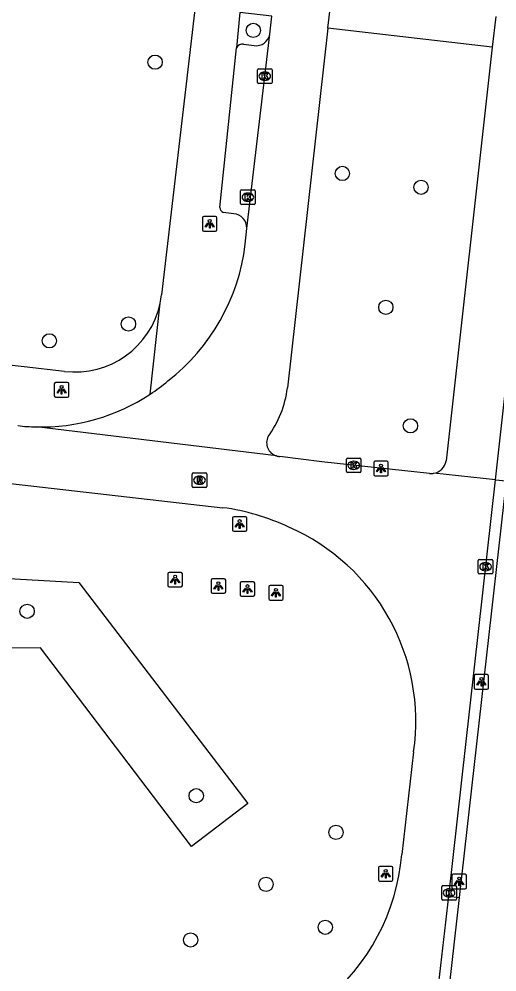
# Model space of a CAD drawing. Extents: x 161928 to 163055, y 386475 to 387428.
# Drawn here: x 162259 to 162291.8, y 386760 to 386825.3 of the extents above; entities that cross this region are included whole.
import ezdxf

# ---------------------------------------------------------------- set-up
doc = ezdxf.new("R2010")
doc.units = 0
for name, color, linetype in [('IMGEO_Boom', 7, 'Continuous'), ('IMGEO_Fietspad_gesloten', 7, 'Continuous'), ('IMGEO_Groenvoorziening', 7, 'Continuous'), ('IMGEO_Kolk', 7, 'Continuous'), ('IMGEO_Lichtpunt', 7, 'Continuous'), ('IMGEO_Parkeervlak_open', 7, 'Continuous'), ('IMGEO_Rijbaan_lokaal_gesloten', 7, 'Continuous'), ('IMGEO_Rijbaan_lokaal_open', 7, 'Continuous'), ('IMGEO_Rioolput', 7, 'Continuous'), ('IMGEO_Verkeerseiland_open', 7, 'Continuous'), ('IMGEO_Voetpad_open', 7, 'Continuous')]:
    doc.layers.add(name, color=color, linetype=linetype)

msp = doc.modelspace()

# ---------------------------------------------------------------- linework, layer by layer
at = {"layer": 'IMGEO_Boom'}
for centre in [(162275.076, 386824.525), (162268.347, 386822.347), (162281.18, 386814.715), (162286.57, 386813.768), (162284.156, 386805.536), (162266.52, 386804.39), (162261.106, 386803.237), (162285.843, 386797.407), (162259.578, 386784.693), (162271.166, 386772.043), (162280.741, 386769.532), (162275.946, 386765.969), (162280.006, 386763.024), (162270.78, 386762.155)]:
    msp.add_circle(centre, 0.489, dxfattribs=at)
at = {"layer": 'IMGEO_Fietspad_gesloten'}
for points in [[(162292.397, 386793.633), (162289.191, 386765.067)], [(162289.191, 386765.067), (162288.163, 386755.952)]]:
    msp.add_lwpolyline(points, dxfattribs=at)
at = {"layer": 'IMGEO_Groenvoorziening'}
msp.add_lwpolyline([(162274.709, 386771.504), (162270.834, 386768.555), (162260.488, 386782.185), (162257.503, 386782.161), (162234.335, 386762.537), (162226.797, 386763.062), (162214.958, 386779.955), (162219.304, 386783.014), (162229.508, 386767.761), (162232.019, 386767.459), (162255.519, 386787.093), (162263.12, 386786.668), (162274.709, 386771.504)], dxfattribs=at)
at = {"layer": 'IMGEO_Kolk'}
for p, q in [((162275.361, 386820.96), (162275.361, 386821.812)), ((162275.436, 386821.886), (162276.288, 386821.886)), ((162275.849, 386821.666), (162275.874, 386821.666)), ((162276.362, 386821.812), (162276.362, 386820.96)), ((162275.872, 386821.106), (162275.847, 386821.106)), ((162276.288, 386820.886), (162275.436, 386820.886)), ((162274.204, 386812.663), (162274.204, 386813.515)), ((162274.279, 386813.589), (162275.131, 386813.589)), ((162274.692, 386813.369), (162274.717, 386813.369)), ((162275.205, 386813.515), (162275.205, 386812.663)), ((162275.131, 386812.589), (162274.279, 386812.589)), ((162274.715, 386812.809), (162274.69, 386812.809)), ((162281.453, 386794.275), (162281.453, 386795.127)), ((162281.528, 386795.201), (162282.38, 386795.201)), ((162281.941, 386794.981), (162281.966, 386794.981)), ((162282.454, 386795.127), (162282.454, 386794.275)), ((162282.38, 386794.201), (162281.528, 386794.201)), ((162281.964, 386794.421), (162281.939, 386794.421)), ((162290.568, 386788.25), (162291.42, 386788.25)), ((162290.493, 386787.324), (162290.493, 386788.176)), ((162290.981, 386788.03), (162291.006, 386788.03)), ((162291.494, 386788.176), (162291.494, 386787.324)), ((162291.42, 386787.25), (162290.568, 386787.25)), ((162291.004, 386787.47), (162290.979, 386787.47)), ((162287.987, 386764.952), (162287.987, 386765.804)), ((162288.062, 386765.878), (162288.914, 386765.878)), ((162288.475, 386765.658), (162288.5, 386765.658)), ((162288.988, 386765.804), (162288.988, 386764.952)), ((162288.914, 386764.878), (162288.062, 386764.878)), ((162288.498, 386765.098), (162288.473, 386765.098))]:
    msp.add_line(p, q, dxfattribs=at)
for points in [[(162275.361, 386820.96), (162275.361, 386821.812)], [(162275.436, 386821.886), (162276.288, 386821.886)], [(162275.682, 386821.586), (162275.805, 386821.586), (162275.805, 386821.435), (162275.935, 386821.586), (162276.099, 386821.586), (162275.953, 386821.435), (162276.106, 386821.186), (162275.954, 386821.186), (162275.869, 386821.35), (162275.805, 386821.283), (162275.805, 386821.186), (162275.682, 386821.186), (162275.682, 386821.586)], [(162276.362, 386821.812), (162276.362, 386820.96)], [(162276.288, 386820.886), (162275.436, 386820.886)], [(162274.204, 386812.663), (162274.204, 386813.515)], [(162274.279, 386813.589), (162275.131, 386813.589)], [(162274.525, 386813.289), (162274.648, 386813.289), (162274.648, 386813.138), (162274.778, 386813.289), (162274.942, 386813.289), (162274.796, 386813.138), (162274.949, 386812.889), (162274.797, 386812.889), (162274.712, 386813.053), (162274.648, 386812.986), (162274.648, 386812.889), (162274.525, 386812.889), (162274.525, 386813.289)], [(162275.205, 386813.515), (162275.205, 386812.663)], [(162275.131, 386812.589), (162274.279, 386812.589)], [(162281.453, 386794.275), (162281.453, 386795.127)], [(162281.528, 386795.201), (162282.38, 386795.201)], [(162281.774, 386794.901), (162281.897, 386794.901), (162281.897, 386794.75), (162282.027, 386794.901), (162282.191, 386794.901), (162282.045, 386794.75), (162282.198, 386794.501), (162282.046, 386794.501), (162281.961, 386794.665), (162281.897, 386794.598), (162281.897, 386794.501), (162281.774, 386794.501), (162281.774, 386794.901)], [(162282.454, 386795.127), (162282.454, 386794.275)], [(162282.38, 386794.201), (162281.528, 386794.201)], [(162290.568, 386788.25), (162291.42, 386788.25)], [(162290.493, 386787.324), (162290.493, 386788.176)], [(162290.814, 386787.95), (162290.937, 386787.95), (162290.937, 386787.799), (162291.067, 386787.95), (162291.231, 386787.95), (162291.085, 386787.799), (162291.238, 386787.55), (162291.086, 386787.55), (162291.001, 386787.714), (162290.937, 386787.647), (162290.937, 386787.55), (162290.814, 386787.55), (162290.814, 386787.95)], [(162291.494, 386788.176), (162291.494, 386787.324)], [(162291.42, 386787.25), (162290.568, 386787.25)], [(162287.987, 386764.952), (162287.987, 386765.804)], [(162288.062, 386765.878), (162288.914, 386765.878)], [(162288.308, 386765.578), (162288.431, 386765.578), (162288.431, 386765.427), (162288.561, 386765.578), (162288.725, 386765.578), (162288.579, 386765.427), (162288.732, 386765.178), (162288.58, 386765.178), (162288.495, 386765.342), (162288.431, 386765.275), (162288.431, 386765.178), (162288.308, 386765.178), (162288.308, 386765.578)], [(162288.988, 386765.804), (162288.988, 386764.952)], [(162288.914, 386764.878), (162288.062, 386764.878)]]:
    msp.add_lwpolyline(points, dxfattribs=at)
for centre, start, end in [((162275.438, 386821.81), 91.55205, 178.44795), ((162275.438, 386821.81), 91.55205, 178.44795), ((162276.286, 386821.81), 1.55205, 88.44795), ((162276.286, 386821.81), 1.55205, 88.44795), ((162275.438, 386820.962), 181.55205, 268.44795), ((162275.438, 386820.962), 181.55205, 268.44795), ((162276.286, 386820.962), 271.55205, 358.44795), ((162276.286, 386820.962), 271.55205, 358.44795), ((162274.281, 386813.513), 91.55205, 178.44795), ((162274.281, 386813.513), 91.55205, 178.44795), ((162275.129, 386813.513), 1.55205, 88.44795), ((162275.129, 386813.513), 1.55205, 88.44795), ((162274.281, 386812.665), 181.55205, 268.44795), ((162274.281, 386812.665), 181.55205, 268.44795), ((162275.129, 386812.665), 271.55205, 358.44795), ((162275.129, 386812.665), 271.55205, 358.44795), ((162281.53, 386795.125), 91.55205, 178.44795), ((162281.53, 386795.125), 91.55205, 178.44795), ((162282.378, 386795.125), 1.55205, 88.44795), ((162282.378, 386795.125), 1.55205, 88.44795), ((162281.53, 386794.277), 181.55205, 268.44795), ((162281.53, 386794.277), 181.55205, 268.44795), ((162282.378, 386794.277), 271.55205, 358.44795), ((162282.378, 386794.277), 271.55205, 358.44795), ((162290.57, 386788.174), 91.55205, 178.44795), ((162290.57, 386788.174), 91.55205, 178.44795), ((162291.418, 386788.174), 1.55205, 88.44795), ((162291.418, 386788.174), 1.55205, 88.44795), ((162290.57, 386787.326), 181.55205, 268.44795), ((162290.57, 386787.326), 181.55205, 268.44795), ((162291.418, 386787.326), 271.55205, 358.44795), ((162291.418, 386787.326), 271.55205, 358.44795), ((162288.064, 386765.802), 91.55205, 178.44795), ((162288.064, 386765.802), 91.55205, 178.44795), ((162288.912, 386765.802), 1.55205, 88.44795), ((162288.912, 386765.802), 1.55205, 88.44795), ((162288.064, 386764.954), 181.55205, 268.44795), ((162288.064, 386764.954), 181.55205, 268.44795), ((162288.912, 386764.954), 271.55205, 358.44795), ((162288.912, 386764.954), 271.55205, 358.44795)]:
    msp.add_arc(centre, 0.0765, start, end, dxfattribs=at)
for centre, major_axis, ratio, start_param, end_param in [((162275.848, 386821.386), (-0.387, 0.002), 0.722429, 4.712389, 7.853982), ((162275.873, 386821.386), (-0.39, 0.002), 0.717154, 1.570796, 4.712389), ((162274.691, 386813.089), (-0.387, 0.002), 0.722429, 4.712389, 7.853982), ((162274.716, 386813.089), (-0.39, 0.002), 0.717154, 1.570796, 4.712389), ((162281.94, 386794.701), (-0.387, 0.002), 0.722429, 4.712389, 7.853982), ((162281.965, 386794.701), (-0.39, 0.002), 0.717154, 1.570796, 4.712389), ((162290.98, 386787.75), (-0.387, 0.002), 0.722429, 4.712389, 7.853982), ((162291.005, 386787.75), (-0.39, 0.002), 0.717154, 1.570796, 4.712389), ((162288.474, 386765.378), (-0.387, 0.002), 0.722429, 4.712389, 7.853982), ((162288.499, 386765.378), (-0.39, 0.002), 0.717154, 1.570796, 4.712389)]:
    msp.add_ellipse(centre, major_axis=major_axis, ratio=ratio, start_param=start_param, end_param=end_param, dxfattribs=at)
at = {"layer": 'IMGEO_Lichtpunt'}
for p, q in [((162272.489, 386811.759), (162271.681, 386811.759)), ((162272.489, 386811.759), (162271.681, 386811.759)), ((162271.587, 386811.664), (162271.587, 386810.857)), ((162271.587, 386811.664), (162271.587, 386810.857)), ((162272.583, 386810.857), (162272.583, 386811.664)), ((162272.583, 386810.857), (162272.583, 386811.664)), ((162271.681, 386810.763), (162272.489, 386810.763)), ((162271.681, 386810.763), (162272.489, 386810.763)), ((162261.44, 386800.281), (162261.44, 386799.474)), ((162261.44, 386800.281), (162261.44, 386799.474)), ((162262.342, 386800.376), (162261.534, 386800.376)), ((162262.342, 386800.376), (162261.534, 386800.376)), ((162262.436, 386799.474), (162262.436, 386800.281)), ((162262.436, 386799.474), (162262.436, 386800.281)), ((162261.534, 386799.38), (162262.342, 386799.38)), ((162261.534, 386799.38), (162262.342, 386799.38)), ((162283.325, 386794.884), (162283.325, 386794.077)), ((162283.325, 386794.884), (162283.325, 386794.077)), ((162284.227, 386794.979), (162283.419, 386794.979)), ((162284.227, 386794.979), (162283.419, 386794.979)), ((162284.321, 386794.077), (162284.321, 386794.884)), ((162284.321, 386794.077), (162284.321, 386794.884)), ((162283.419, 386793.983), (162284.227, 386793.983)), ((162283.419, 386793.983), (162284.227, 386793.983)), ((162273.642, 386791.081), (162273.642, 386790.274)), ((162273.642, 386791.081), (162273.642, 386790.274)), ((162274.544, 386791.176), (162273.736, 386791.176)), ((162274.544, 386791.176), (162273.736, 386791.176)), ((162274.638, 386790.274), (162274.638, 386791.081)), ((162274.638, 386790.274), (162274.638, 386791.081)), ((162273.736, 386790.18), (162274.544, 386790.18)), ((162273.736, 386790.18), (162274.544, 386790.18)), ((162269.22, 386787.266), (162269.22, 386786.459)), ((162269.22, 386787.266), (162269.22, 386786.459)), ((162270.122, 386787.361), (162269.314, 386787.361)), ((162270.122, 386787.361), (162269.314, 386787.361)), ((162270.216, 386786.459), (162270.216, 386787.266)), ((162270.216, 386786.459), (162270.216, 386787.266)), ((162269.314, 386786.365), (162270.122, 386786.365)), ((162269.314, 386786.365), (162270.122, 386786.365)), ((162272.187, 386786.824), (162272.187, 386786.017)), ((162272.187, 386786.824), (162272.187, 386786.017)), ((162273.089, 386786.919), (162272.281, 386786.919)), ((162273.089, 386786.919), (162272.281, 386786.919)), ((162273.183, 386786.017), (162273.183, 386786.824)), ((162273.183, 386786.017), (162273.183, 386786.824)), ((162274.177, 386786.621), (162274.177, 386785.814)), ((162274.177, 386786.621), (162274.177, 386785.814)), ((162275.079, 386786.716), (162274.271, 386786.716)), ((162275.079, 386786.716), (162274.271, 386786.716)), ((162275.173, 386785.814), (162275.173, 386786.621)), ((162275.173, 386785.814), (162275.173, 386786.621)), ((162276.13, 386786.363), (162276.13, 386785.556)), ((162276.13, 386786.363), (162276.13, 386785.556)), ((162277.032, 386786.458), (162276.224, 386786.458)), ((162277.032, 386786.458), (162276.224, 386786.458)), ((162277.126, 386785.556), (162277.126, 386786.363)), ((162277.126, 386785.556), (162277.126, 386786.363)), ((162272.281, 386785.923), (162273.089, 386785.923)), ((162272.281, 386785.923), (162273.089, 386785.923)), ((162274.271, 386785.72), (162275.079, 386785.72)), ((162274.271, 386785.72), (162275.079, 386785.72)), ((162276.224, 386785.462), (162277.032, 386785.462)), ((162276.224, 386785.462), (162277.032, 386785.462)), ((162290.205, 386780.252), (162290.205, 386779.445)), ((162290.205, 386780.252), (162290.205, 386779.445)), ((162291.107, 386780.347), (162290.299, 386780.347)), ((162291.107, 386780.347), (162290.299, 386780.347)), ((162291.201, 386779.445), (162291.201, 386780.252)), ((162291.201, 386779.445), (162291.201, 386780.252)), ((162290.299, 386779.351), (162291.107, 386779.351)), ((162290.299, 386779.351), (162291.107, 386779.351)), ((162283.647, 386767.093), (162283.647, 386766.286)), ((162283.647, 386767.093), (162283.647, 386766.286)), ((162284.549, 386767.188), (162283.741, 386767.188)), ((162284.549, 386767.188), (162283.741, 386767.188)), ((162284.643, 386766.286), (162284.643, 386767.093)), ((162284.643, 386766.286), (162284.643, 386767.093)), ((162283.741, 386766.192), (162284.549, 386766.192)), ((162283.741, 386766.192), (162284.549, 386766.192)), ((162288.681, 386766.561), (162288.681, 386765.754)), ((162288.681, 386766.561), (162288.681, 386765.754)), ((162289.583, 386766.656), (162288.775, 386766.656)), ((162289.583, 386766.656), (162288.775, 386766.656)), ((162289.677, 386765.754), (162289.677, 386766.561)), ((162289.677, 386765.754), (162289.677, 386766.561)), ((162288.775, 386765.66), (162289.583, 386765.66)), ((162288.775, 386765.66), (162289.583, 386765.66))]:
    msp.add_line(p, q, dxfattribs=at)
for points in [[(162271.961, 386811.328), (162272, 386811.3), (162271.812, 386811.038), (162271.774, 386811.065), (162271.961, 386811.328)], [(162272.063, 386811.28), (162272.11, 386811.28), (162272.11, 386810.958), (162272.063, 386810.958), (162272.063, 386811.28)], [(162272.173, 386811.3), (162272.211, 386811.327), (162272.398, 386811.065), (162272.359, 386811.037), (162272.173, 386811.3)], [(162261.814, 386799.945), (162261.853, 386799.917), (162261.665, 386799.655), (162261.627, 386799.682), (162261.814, 386799.945)], [(162261.916, 386799.897), (162261.963, 386799.897), (162261.963, 386799.575), (162261.916, 386799.575), (162261.916, 386799.897)], [(162262.026, 386799.917), (162262.064, 386799.944), (162262.251, 386799.682), (162262.212, 386799.654), (162262.026, 386799.917)], [(162283.699, 386794.548), (162283.738, 386794.52), (162283.55, 386794.258), (162283.512, 386794.285), (162283.699, 386794.548)], [(162283.801, 386794.5), (162283.848, 386794.5), (162283.848, 386794.178), (162283.801, 386794.178), (162283.801, 386794.5)], [(162283.911, 386794.52), (162283.949, 386794.547), (162284.136, 386794.285), (162284.097, 386794.257), (162283.911, 386794.52)], [(162274.016, 386790.745), (162274.055, 386790.717), (162273.867, 386790.455), (162273.829, 386790.482), (162274.016, 386790.745)], [(162274.118, 386790.697), (162274.165, 386790.697), (162274.165, 386790.375), (162274.118, 386790.375), (162274.118, 386790.697)], [(162274.228, 386790.717), (162274.266, 386790.744), (162274.453, 386790.482), (162274.414, 386790.454), (162274.228, 386790.717)], [(162269.594, 386786.93), (162269.633, 386786.902), (162269.445, 386786.64), (162269.407, 386786.667), (162269.594, 386786.93)], [(162269.806, 386786.902), (162269.844, 386786.929), (162270.031, 386786.667), (162269.992, 386786.639), (162269.806, 386786.902)], [(162269.696, 386786.882), (162269.743, 386786.882), (162269.743, 386786.56), (162269.696, 386786.56), (162269.696, 386786.882)], [(162272.561, 386786.488), (162272.6, 386786.46), (162272.412, 386786.198), (162272.374, 386786.225), (162272.561, 386786.488)], [(162272.663, 386786.44), (162272.71, 386786.44), (162272.71, 386786.118), (162272.663, 386786.118), (162272.663, 386786.44)], [(162272.773, 386786.46), (162272.811, 386786.487), (162272.998, 386786.225), (162272.959, 386786.197), (162272.773, 386786.46)], [(162274.551, 386786.285), (162274.59, 386786.257), (162274.402, 386785.995), (162274.364, 386786.022), (162274.551, 386786.285)], [(162274.763, 386786.257), (162274.801, 386786.284), (162274.988, 386786.022), (162274.949, 386785.994), (162274.763, 386786.257)], [(162274.653, 386786.237), (162274.7, 386786.237), (162274.7, 386785.915), (162274.653, 386785.915), (162274.653, 386786.237)], [(162276.504, 386786.027), (162276.543, 386785.999), (162276.355, 386785.737), (162276.317, 386785.764), (162276.504, 386786.027)], [(162276.606, 386785.979), (162276.653, 386785.979), (162276.653, 386785.657), (162276.606, 386785.657), (162276.606, 386785.979)], [(162276.716, 386785.999), (162276.754, 386786.026), (162276.941, 386785.764), (162276.902, 386785.736), (162276.716, 386785.999)], [(162290.579, 386779.916), (162290.618, 386779.888), (162290.43, 386779.626), (162290.392, 386779.653), (162290.579, 386779.916)], [(162290.681, 386779.868), (162290.728, 386779.868), (162290.728, 386779.546), (162290.681, 386779.546), (162290.681, 386779.868)], [(162290.791, 386779.888), (162290.829, 386779.915), (162291.016, 386779.653), (162290.977, 386779.625), (162290.791, 386779.888)], [(162284.021, 386766.757), (162284.06, 386766.729), (162283.872, 386766.467), (162283.834, 386766.494), (162284.021, 386766.757)], [(162284.123, 386766.709), (162284.17, 386766.709), (162284.17, 386766.387), (162284.123, 386766.387), (162284.123, 386766.709)], [(162284.233, 386766.729), (162284.271, 386766.756), (162284.458, 386766.494), (162284.419, 386766.466), (162284.233, 386766.729)], [(162289.055, 386766.225), (162289.094, 386766.197), (162288.906, 386765.935), (162288.868, 386765.962), (162289.055, 386766.225)], [(162289.157, 386766.177), (162289.204, 386766.177), (162289.204, 386765.855), (162289.157, 386765.855), (162289.157, 386766.177)], [(162289.267, 386766.197), (162289.305, 386766.224), (162289.492, 386765.962), (162289.453, 386765.934), (162289.267, 386766.197)]]:
    msp.add_lwpolyline(points, dxfattribs=at)
for centre in [(162272.086, 386811.462), (162261.939, 386800.079), (162283.824, 386794.682), (162274.141, 386790.879), (162269.719, 386787.064), (162272.686, 386786.622), (162274.676, 386786.419), (162276.629, 386786.161), (162290.704, 386780.05), (162284.146, 386766.891), (162289.18, 386766.359)]:
    msp.add_circle(centre, 0.0994, dxfattribs=at)
for centre, start, end in [((162271.681, 386811.664), 90, 180), ((162271.681, 386811.664), 90, 180), ((162272.489, 386811.664), 0, 90), ((162272.489, 386811.664), 0, 90), ((162271.681, 386810.857), 180, 270), ((162271.681, 386810.857), 180, 270), ((162272.489, 386810.857), 270, 0), ((162272.489, 386810.857), 270, 360), ((162261.534, 386800.281), 90, 180), ((162261.534, 386800.281), 90, 180), ((162262.342, 386800.281), 0, 90), ((162262.342, 386800.281), 0, 90), ((162261.534, 386799.474), 180, 270), ((162261.534, 386799.474), 180, 270), ((162262.342, 386799.474), 270, 0), ((162262.342, 386799.474), 270, 360), ((162283.419, 386794.884), 90, 180), ((162283.419, 386794.884), 90, 180), ((162284.227, 386794.884), 0, 90), ((162284.227, 386794.884), 0, 90), ((162283.419, 386794.077), 180, 270), ((162283.419, 386794.077), 180, 270), ((162284.227, 386794.077), 270, 0), ((162284.227, 386794.077), 270, 360), ((162273.736, 386791.081), 90, 180), ((162273.736, 386791.081), 90, 180), ((162274.544, 386791.081), 0, 90), ((162274.544, 386791.081), 0, 90), ((162273.736, 386790.274), 180, 270), ((162273.736, 386790.274), 180, 270), ((162274.544, 386790.274), 270, 0), ((162274.544, 386790.274), 270, 360), ((162269.314, 386787.266), 90, 180), ((162269.314, 386787.266), 90, 180), ((162270.122, 386787.266), 0, 90), ((162270.122, 386787.266), 0, 90), ((162269.314, 386786.459), 180, 270), ((162269.314, 386786.459), 180, 270), ((162270.122, 386786.459), 270, 0), ((162270.122, 386786.459), 270, 360), ((162272.281, 386786.824), 90, 180), ((162272.281, 386786.824), 90, 180), ((162273.089, 386786.824), 0, 90), ((162273.089, 386786.824), 0, 90), ((162274.271, 386786.621), 90, 180), ((162274.271, 386786.621), 90, 180), ((162275.079, 386786.621), 0, 90), ((162275.079, 386786.621), 0, 90), ((162276.224, 386786.363), 90, 180), ((162276.224, 386786.363), 90, 180), ((162277.032, 386786.363), 0, 90), ((162277.032, 386786.363), 0, 90), ((162272.281, 386786.017), 180, 270), ((162272.281, 386786.017), 180, 270), ((162273.089, 386786.017), 270, 0), ((162273.089, 386786.017), 270, 360), ((162274.271, 386785.814), 180, 270), ((162274.271, 386785.814), 180, 270), ((162275.079, 386785.814), 270, 0), ((162275.079, 386785.814), 270, 360), ((162276.224, 386785.556), 180, 270), ((162276.224, 386785.556), 180, 270), ((162277.032, 386785.556), 270, 0), ((162277.032, 386785.556), 270, 360), ((162290.299, 386780.252), 90, 180), ((162290.299, 386780.252), 90, 180), ((162291.107, 386780.252), 0, 90), ((162291.107, 386780.252), 0, 90), ((162290.299, 386779.445), 180, 270), ((162290.299, 386779.445), 180, 270), ((162291.107, 386779.445), 270, 0), ((162291.107, 386779.445), 270, 360), ((162283.741, 386767.093), 90, 180), ((162283.741, 386767.093), 90, 180), ((162284.549, 386767.093), 0, 90), ((162284.549, 386767.093), 0, 90), ((162283.741, 386766.286), 180, 270), ((162283.741, 386766.286), 180, 270), ((162284.549, 386766.286), 270, 0), ((162284.549, 386766.286), 270, 360), ((162288.775, 386766.561), 90, 180), ((162288.775, 386766.561), 90, 180), ((162289.583, 386766.561), 0, 90), ((162289.583, 386766.561), 0, 90), ((162288.775, 386765.754), 180, 270), ((162288.775, 386765.754), 180, 270), ((162289.583, 386765.754), 270, 0), ((162289.583, 386765.754), 270, 360)]:
    msp.add_arc(centre, 0.0946, start, end, dxfattribs=at)
at = {"layer": 'IMGEO_Parkeervlak_open'}
msp.add_lwpolyline([(162274.406, 386823.579), (162275.13, 386823.479)], dxfattribs=at)
for centre, radius, start, end in [((162275.261, 386824.423), 0.953, 262.10684, 351.15256), ((162274.31, 386823.17), 0.42, 76.84123, 156.09773)]:
    msp.add_arc(centre, radius, start, end, dxfattribs=at)
at = {"layer": 'IMGEO_Rijbaan_lokaal_gesloten'}
for points in [[(162219.244, 386797.868), (162258.442, 386793.46), (162272.994, 386791.795)], [(162276.661, 386795.345), (162260.198, 386797.332)], [(162287.151, 386794.144), (162279.764, 386794.936), (162276.894, 386795.305)], [(162291.661, 386793.71), (162287.445, 386794.152)], [(162288.464, 386765.161), (162291.661, 386793.71)], [(162286.056, 386775.046), (162285.253, 386768.014)], [(162287.798, 386759.217), (162288.464, 386765.161)]]:
    msp.add_lwpolyline(points, dxfattribs=at)
for centre, radius, start, end in [((162260.491, 386810.361), 13.032, 263.21428, 268.71245), ((162276.942, 386796.284), 0.98, 253.33292, 267.18462), ((162287.269, 386795.224), 1.087, 263.78105, 279.33632), ((162270.935, 386776.542), 15.392, 64.75208, 82.31194), ((162271.696, 386777.159), 14.515, 351.62821, 66.42987), ((162270.593, 386769.305), 14.717, 263.3312, 354.96686)]:
    msp.add_arc(centre, radius, start, end, dxfattribs=at)
at = {"layer": 'IMGEO_Rijbaan_lokaal_open'}
for points in [[(162291.687, 386825.48), (162291.453, 386823.384)], [(162291.453, 386823.384), (162288.283, 386795.004)], [(162291.661, 386793.71), (162293.385, 386809.104), (162294.622, 386820.268)]]:
    msp.add_lwpolyline(points, dxfattribs=at)
msp.add_arc((162287.269, 386795.163), 1.027, 279.87804, 351.07122, dxfattribs=at)
at = {"layer": 'IMGEO_Rioolput'}
for p, q in [((162270.963, 386794.179), (162271.815, 386794.179)), ((162270.888, 386793.253), (162270.888, 386794.105)), ((162271.376, 386793.959), (162271.401, 386793.959)), ((162271.889, 386794.105), (162271.889, 386793.253)), ((162271.815, 386793.179), (162270.963, 386793.179)), ((162271.399, 386793.399), (162271.374, 386793.399))]:
    msp.add_line(p, q, dxfattribs=at)
for points in [[(162270.963, 386794.179), (162271.815, 386794.179)], [(162270.888, 386793.253), (162270.888, 386794.105)], [(162271.477, 386793.877), (162271.225, 386793.879), (162271.225, 386793.479)], [(162271.225, 386793.479), (162271.349, 386793.479), (162271.349, 386793.641), (162271.36, 386793.641)], [(162271.403, 386793.798), (162271.349, 386793.798), (162271.349, 386793.717)], [(162271.349, 386793.717), (162271.401, 386793.717)], [(162271.407, 386793.612), (162271.478, 386793.479), (162271.618, 386793.479), (162271.553, 386793.605)], [(162271.889, 386794.105), (162271.889, 386793.253)], [(162271.815, 386793.179), (162270.963, 386793.179)]]:
    msp.add_lwpolyline(points, dxfattribs=at)
for centre, radius, start, end in [((162270.965, 386794.103), 0.0765, 91.55205, 178.44795), ((162270.965, 386794.103), 0.0765, 91.55205, 178.44795), ((162271.813, 386794.103), 0.0765, 1.55205, 88.44795), ((162271.813, 386794.103), 0.0765, 1.55205, 88.44795), ((162271.359, 386793.588), 0.0533, 26.02933, 88.69889), ((162271.385, 386793.906), 0.19, 274.7715, 282.96867), ((162271.409, 386793.702), 0.0964, 77.00612, 93.18647), ((162271.423, 386793.759), 0.0378, 276.66336, 79.67722), ((162271.476, 386793.767), 0.109, 350.36119, 89.41601), ((162271.474, 386793.767), 0.112, 277.58423, 350.98172), ((162271.458, 386793.552), 0.108, 29.51342, 73.79051), ((162270.965, 386793.255), 0.0765, 181.55205, 268.44795), ((162270.965, 386793.255), 0.0765, 181.55205, 268.44795), ((162271.813, 386793.255), 0.0765, 271.55205, 358.44795), ((162271.813, 386793.255), 0.0765, 271.55205, 358.44795)]:
    msp.add_arc(centre, radius, start, end, dxfattribs=at)
for centre, major_axis, ratio, start_param, end_param in [((162271.375, 386793.679), (-0.387, 0.002), 0.722429, 4.712389, 7.853982), ((162271.4, 386793.679), (-0.39, 0.002), 0.717154, 1.570796, 4.712389)]:
    msp.add_ellipse(centre, major_axis=major_axis, ratio=ratio, start_param=start_param, end_param=end_param, dxfattribs=at)
at = {"layer": 'IMGEO_Verkeerseiland_open'}
msp.add_lwpolyline([(162291.661, 386793.71), (162292.397, 386793.633)], dxfattribs=at)
at = {"layer": 'IMGEO_Voetpad_open'}
for points in [[(162271.252, 386827.537), (162268.785, 386806.386)], [(162280.185, 386824.677), (162280.427, 386826.787)], [(162276.339, 386825.51), (162274.155, 386825.761), (162273.926, 386823.34)], [(162276.202, 386824.276), (162276.339, 386825.51)], [(162274.634, 386810.951), (162276.202, 386824.276)], [(162280.185, 386824.677), (162277.411, 386800.009)], [(162291.453, 386823.384), (162280.185, 386824.677)], [(162272.785, 386812.386), (162273.926, 386823.34)], [(162273.732, 386811.957), (162273.022, 386812.047)], [(162274.523, 386809.859), (162274.634, 386810.951)], [(162262.146, 386801.143), (162259.387, 386801.461), (162197.044, 386808.424)], [(162268.009, 386799.577), (162268.693, 386805.816)], [(162288.464, 386765.161), (162289.191, 386765.067)]]:
    msp.add_lwpolyline(points, dxfattribs=at)
for centre, radius, start, end in [((162273.121, 386812.368), 0.336, 176.98845, 252.92751), ((162273.64, 386810.967), 0.994, 359.06853, 84.69156), ((162260.638, 386811.521), 13.984, 307.88787, 353.17284), ((162262.924, 386807.04), 5.898, 348.02557, 353.63709), ((162262.873, 386807.048), 5.949, 262.98473, 348.05088), ((162260.456, 386810.97), 13.669, 303.5425, 309.91052), ((162270.429, 386800.842), 7.032, 323.61951, 353.19852), ((162260.532, 386810.88), 13.552, 268.58625, 303.48466), ((162276.935, 386796.249), 0.945, 153.47221, 253.12299)]:
    msp.add_arc(centre, radius, start, end, dxfattribs=at)

doc.saveas('drawing.dxf')
